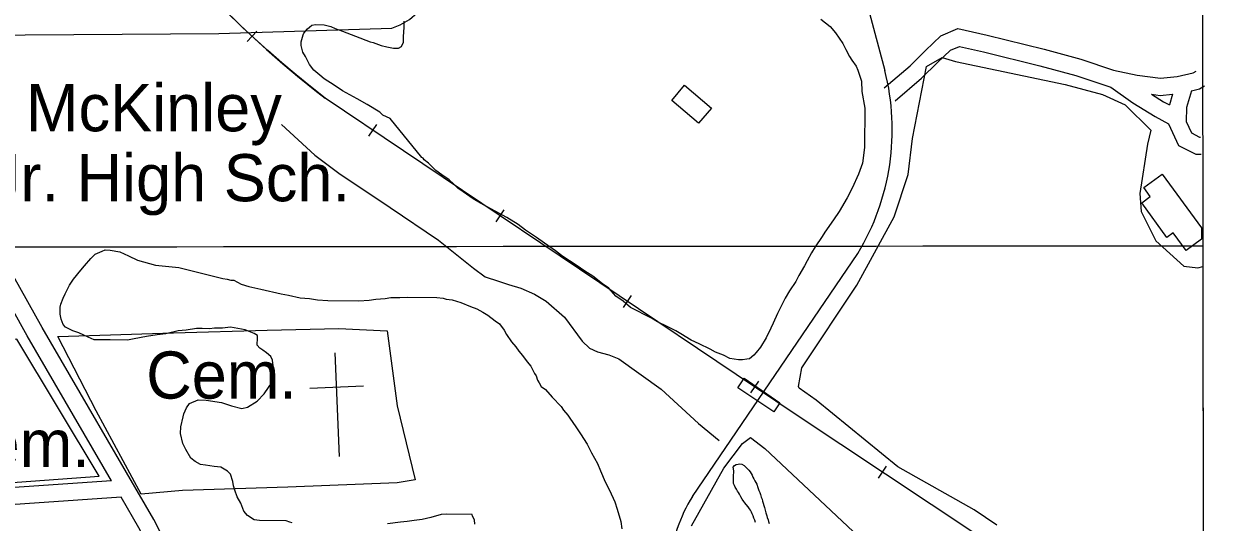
# Model space of a CAD drawing. Extents: x 3297716 to 3335574, y 688621 to 713991.
# Drawn here: x 3331285 to 3333373, y 702638 to 703515 of the extents above; entities that cross this region are included whole.
import ezdxf

# ---------------------------------------------------------------- set-up
doc = ezdxf.new("R2010")
doc.units = 0
for name, color, linetype in [('V-BLDG-IDEN', 7, 'Continuous'), ('V-BLDG-OTLN', 7, 'Continuous'), ('V-BRDG-OTLN', 7, 'Continuous'), ('V-GRID-FRAM', 7, 'Continuous'), ('V-GRID-MAJR', 7, 'Continuous'), ('V-RAIL-TRAK', 7, 'Continuous'), ('V-ROAD-CNTR', 7, 'Continuous'), ('V-SITE-OTLN', 7, 'Continuous'), ('V-SITE-OTLN-IDEN', 7, 'Continuous'), ('V-SITE-VEGE', 7, 'Continuous'), ('V-TOPO-SHOR', 7, 'Continuous')]:
    doc.layers.add(name, color=color, linetype=linetype)

msp = doc.modelspace()

# ---------------------------------------------------------------- linework, layer by layer
at = {"layer": 'V-BLDG-OTLN'}
msp.add_line((3333357.0032485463, 703155.750661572), (3333357.032248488, 703135.519702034), dxfattribs=at)
msp.add_lwpolyline([(3332447.5080675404, 703406.574159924), (3332494.9079727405, 703366.5762399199), (3332472.2760180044, 703339.75629356), (3332424.8761128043, 703379.754213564)], close=True, dxfattribs=at)
for points in [[(3333357.032248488, 703135.519702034), (3333329.998302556, 703115.843741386), (3333307.3663478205, 703146.9386791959), (3333296.278369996, 703138.8686953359), (3333251.9674586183, 703199.7515735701), (3333267.042428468, 703210.723551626), (3333255.43645168, 703226.6695197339), (3333288.089386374, 703250.434472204)], [(3333288.089386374, 703250.434472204), (3333357.0032485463, 703155.750661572)]]:
    msp.add_lwpolyline(points, dxfattribs=at)
at = {"layer": 'V-BRDG-OTLN'}
msp.add_lwpolyline([(3332552.597, 702891.2220000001), (3332615.382, 702847.886), (3332610.61, 702840.747), (3332604.892, 702832.187), (3332541.404, 702874.154), (3332547.159, 702882.93)], close=True, dxfattribs=at)
at = {"layer": 'V-GRID-FRAM'}
msp.add_lwpolyline([(3301838.482, 712184.219), (3333346.191, 712216.2980000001), (3333372.64, 694031.528), (3301849.062, 693999.433), (3301838.482, 712184.219)], dxfattribs=at)
at = {"layer": 'V-GRID-MAJR'}
msp.add_spline([(3301843.772, 703091.794), (3307096.381, 703095.232), (3312348.989, 703099.434), (3317601.597, 703104.4), (3322854.204, 703110.13), (3328106.81, 703116.6240000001), (3333359.415, 703123.882), (3333359.416, 703123.882)], degree=3, dxfattribs=at)
at = {"layer": 'V-RAIL-TRAK'}
for points in [[(3333358.1722462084, 702352.2682685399), (3332642.083678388, 702827.94731718), (3331814.8423328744, 703384.00620506), (3331789.003384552, 703404.2051646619), (3331763.770435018, 703424.8821233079), (3331738.8814847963, 703446.004081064), (3331714.0735344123, 703467.537037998), (3331689.8715828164, 703489.548993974), (3331666.162630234, 703511.89094929), (3331642.5336774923, 703534.6449037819), (3331619.511723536, 703557.876857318), (3331596.9817685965, 703581.4398101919), (3331574.646813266, 703605.5617619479), (3331552.9528566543, 703629.898713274), (3331531.4878995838, 703654.5336640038), (3331510.480941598, 703679.76061355), (3331494.413973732, 703697.4585781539), (3331461.951038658, 703736.1525007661), (3331440.202082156, 703762.512448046), (3331427.036108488, 703778.77541552), (3331406.279150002, 703802.58036791), (3331388.546185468, 703826.4193202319), (3331375.027212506, 703845.89528128), (3331373.06521643, 703848.584275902)], [(3331677.715607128, 703483.829005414), (3331694.8605728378, 703502.023969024)], [(3333358.1722462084, 702352.2682685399), (3332642.083678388, 702827.94731718), (3331814.8423328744, 703384.00620506)], [(3331892.063178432, 703317.038338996), (3331906.010150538, 703337.7862974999)], [(3332116.1437302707, 703166.414640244), (3332130.0907023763, 703187.162598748)], [(3332340.2252821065, 703015.7909414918), (3332354.1712542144, 703036.5388999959)], [(3332564.303833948, 702865.168242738), (3332578.250806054, 702885.916201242)], [(3332789.00238455, 702715.346542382), (3332802.835356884, 702736.1705007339)]]:
    msp.add_lwpolyline(points, dxfattribs=at)
msp.add_arc((3332960.567378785, 704867.0823503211), 1874.086639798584, 213.63077214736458, 232.31273048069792, dxfattribs=at)
at = {"layer": 'V-ROAD-CNTR'}
for points in [[(3331031.5338994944, 703493.572985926), (3331627.7647070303, 703497.984977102), (3331932.371097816, 703506.9739591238), (3331947.083068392, 703512.9339472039), (3331963.3210359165, 703522.1149288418), (3331976.8780088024, 703534.274904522), (3331989.399983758, 703561.528850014), (3331988.647985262, 703586.978799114), (3331981.3679998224, 703925.9871210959)], [(3332729.144504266, 703698.3025764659), (3332800.113362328, 703432.4461081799)], [(3332798.745365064, 703401.9891690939), (3332844.333273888, 703440.9830911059), (3332871.808218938, 703467.884037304), (3332898.683165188, 703493.8809853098), (3332928.393105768, 703506.3329604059), (3332980.191002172, 703494.933983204), (3333080.154802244, 703469.8930332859), (3333144.75167305, 703452.738067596), (3333202.6355572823, 703433.2141066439), (3333244.0304744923, 703424.5361239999), (3333285.0403924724, 703418.995135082), (3333314.424333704, 703421.7861294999), (3333342.545277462, 703428.423116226), (3333347.974266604, 703431.493110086)], [(3331439.17008422, 702710.639551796), (3331290.831380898, 702965.65204177), (3331214.9585326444, 703100.960771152), (3331156.7406490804, 703197.525578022), (3331008.203946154, 703473.2410265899), (3330998.1949661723, 703493.009987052)], [(3331537.8268869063, 702594.9437831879), (3331513.6249353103, 702642.306688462), (3331316.883328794, 702980.5320120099), (3331240.8944807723, 703116.044740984), (3331182.8065969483, 703212.3935482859), (3331034.79589297, 703487.132998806), (3331031.5358994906, 703493.572985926)], [(3332818.245326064, 703379.19121469), (3332864.599233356, 703418.8411353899), (3332892.7321770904, 703446.384080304), (3332915.485131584, 703468.3950362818), (3332931.225100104, 703474.9910230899), (3332973.321015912, 703465.728041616), (3333072.658817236, 703440.8430913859), (3333136.0976903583, 703423.9961250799), (3333197.7125671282, 703403.2141666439)], [(3333197.7125671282, 703403.2141666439), (3333236.242490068, 703375.9072212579), (3333275.6054113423, 703351.5772699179), (3333299.1833641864, 703338.963295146)], [(3333269.078424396, 703390.879191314), (3333284.4423936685, 703388.803195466), (3333306.467349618, 703390.895191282)], [(3333269.078424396, 703390.879191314), (3333290.5813813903, 703377.5872178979), (3333300.670361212, 703372.189228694)], [(3333306.467349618, 703390.895191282), (3333300.670361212, 703372.189228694)], [(3333339.7482830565, 703396.939179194), (3333330.5803013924, 703367.3582383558), (3333330.494301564, 703342.604287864), (3333339.559283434, 703322.7253276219), (3333353.88625478, 703315.4283422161), (3333355.270252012, 703315.4863421)], [(3333339.7482830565, 703396.939179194), (3333353.59125537, 703400.207172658), (3333362.738237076, 703405.377162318)], [(3333299.1833641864, 703338.963295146), (3333316.6093293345, 703300.747371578), (3333347.280267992, 703285.1264028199), (3333356.522249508, 703285.5124020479)], [(3332461.49303957, 702683.211606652), (3332752.554457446, 703110.789751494)], [(3331439.171084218, 702710.6405517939), (3331207.9685466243, 702694.5655839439), (3330912.8081369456, 702675.5616219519), (3330871.8592188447, 702666.4836401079)], [(3331455.9830505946, 702681.7376095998), (3331209.972542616, 702664.6316438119), (3330917.0441284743, 702645.7716815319), (3330890.445181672, 702639.8756933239)], [(3331542.7208771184, 702519.4349342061), (3331487.282987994, 702627.928717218), (3331455.9830505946, 702681.736609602)]]:
    msp.add_lwpolyline(points, dxfattribs=at)
for centre, radius, start, end in [((3332390.550264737, 703328.6584555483), 422.5089439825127, 328.9587703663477, 14.22000925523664), ((3332685.1274515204, 702542.8455781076), 264.0359297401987, 147.88522004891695, 175.08320616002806)]:
    msp.add_arc(centre, radius, start, end, dxfattribs=at)
at = {"layer": 'V-SITE-OTLN'}
for p, q in [((3332873.358, 703439.429), (3332901.1210000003, 703455.6669999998)), ((3332901.1210000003, 703455.6669999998), (3332924.487, 703448.5139999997)), ((3332848.508, 703312.8250000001), (3332873.358, 703439.429)), ((3332924.487, 703448.5139999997), (3333117.109, 703407.7559999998)), ((3333117.109, 703407.7559999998), (3333183.114, 703390.471)), ((3333183.114, 703390.471), (3333222.9050000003, 703372.1009999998)), ((3333222.9050000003, 703372.1009999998), (3333267.92, 703327.469)), ((3333267.92, 703327.469), (3333262.126, 703302.7099999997)), ((3332840.906, 703249.4709999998), (3332848.508, 703312.8250000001)), ((3333262.126, 703302.7099999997), (3333248.751, 703215.976)), ((3332816.637, 703175.27), (3332840.906, 703249.4709999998)), ((3333248.751, 703215.976), (3333251.1550000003, 703184.2269999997)), ((3333251.1550000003, 703184.2269999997), (3333276.788, 703132.9169999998)), ((3332750.4760000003, 703054.644), (3332816.637, 703175.27)), ((3333276.788, 703132.9169999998), (3333325.94, 703088.238)), ((3333325.94, 703088.238), (3333350.7290000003, 703085.205)), ((3333350.7290000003, 703085.205), (3333359.4681401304, 703087.7207556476)), ((3333359.4681401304, 703087.7207556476), (3333360.50679244, 702373.6047832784)), ((3332653.702, 702909.5329999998), (3332750.4760000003, 703054.644)), ((3331840.408281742, 702753.351466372), (3331832.652297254, 702935.738101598)), ((3332647.8200000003, 702876.501), (3332653.702, 702909.5329999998)), ((3331882.348197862, 702876.9522191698), (3331788.108386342, 702872.944227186)), ((3332649.17, 702873.7279999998), (3332647.8200000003, 702876.501)), ((3332679.276, 702852.705), (3332649.17, 702873.7279999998)), ((3332822.7770000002, 702735.265), (3332679.276, 702852.705)), ((3332549.613, 702776.2019999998), (3332563.357, 702786.948)), ((3332563.357, 702786.948), (3332589.028, 702767.5880000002)), ((3332516.433, 702732.973), (3332549.613, 702776.2019999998)), ((3332589.028, 702767.588), (3332744.085, 702621.4450000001)), ((3332459.4450000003, 702631.4230000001), (3332516.433, 702732.973)), ((3332957.085, 702659.3), (3332822.7770000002, 702735.265)), ((3332996.781, 702632.6559999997), (3332957.085, 702659.3))]:
    msp.add_line(p, q, dxfattribs=at)
msp.add_lwpolyline([(3331941.858, 702706.882), (3331749.5840000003, 702699.409), (3331564.187, 702693.234), (3331491.362, 702687.18), (3331411.994, 702833.579), (3331344.811, 702964.741), (3331548.053, 702970.719), (3331712.845, 702975.7490000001), (3331839.174, 702978.465), (3331924.2460000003, 702974.772), (3331941.998, 702842.787), (3331973.49, 702712.02)], close=True, dxfattribs=at)
msp.add_lwpolyline([(3331136.322689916, 702698.006577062), (3331417.458127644, 702718.64753578), (3331272.7104171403, 702959.8990532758), (3331050.8148609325, 702949.2260746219), (3331141.3226799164, 702694.6655837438)], dxfattribs=at)
at = {"layer": 'V-SITE-VEGE'}
for points in [[(3332663.211, 703097.638), (3332658.7830000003, 703089.022), (3332648.846, 703071.807), (3332643.313, 703061.0380000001), (3332632.305, 703044.916), (3332624.58, 703032.008), (3332616.832, 703016.932), (3332611.284, 703005.083), (3332603.514, 702987.843), (3332599.086, 702979.229), (3332591.3140000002, 702961.9890000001), (3332581.387, 702945.855), (3332573.699, 702936.194), (3332569.321, 702931.912), (3332561.669, 702925.497), (3332557.325, 702924.463), (3332549.733, 702923.466), (3332542.154, 702923.55), (3332527.019, 702925.885), (3332516.253, 702931.4180000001), (3332502.236, 702936.9890000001), (3332492.551, 702942.508), (3332473.157, 702951.39), (3332459.1520000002, 702958.042), (3332440.866, 702969.077), (3332432.264, 702974.586), (3332418.2600000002, 702981.24), (3332399.949, 702990.106), (3332389.193, 702996.723), (3332352.583, 703015.542), (3332339.7090000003, 703026.513), (3332326.813, 703035.319), (3332313.9760000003, 703049.541), (3332303.232, 703057.2390000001), (3332286.051, 703070.426), (3332272.072, 703079.245), (3332257.0330000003, 703090.243), (3332245.2060000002, 703097.953), (3332231.2260000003, 703106.772), (3332220.495, 703115.556), (3332201.15, 703128.7660000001), (3332187.182, 703138.6680000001), (3332167.839, 703151.877), (3332154.951, 703161.767), (3332134.5100000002, 703173.906), (3332114.058, 703184.963), (3332088.227, 703199.327), (3332075.318, 703207.052), (3332058.125, 703219.154), (3332048.453, 703225.761), (3332040.957, 703233.425), (3332033.451, 703240.007), (3332020.553, 703248.811), (3332009.809, 703256.512), (3331996.9620000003, 703269.65), (3331989.4420000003, 703275.148), (3331987.312, 703278.421), (3331985.159, 703279.527), (3331929.611, 703348.371), (3331916.678, 703353.929), (3331911.325, 703359.403), (3331888.731, 703372.65), (3331871.5160000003, 703382.587), (3331845.684, 703396.951), (3331830.634, 703406.866), (3331813.428, 703417.886), (3331805.9220000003, 703424.466), (3331795.191, 703433.25), (3331787.72, 703443.076), (3331780.296, 703457.24), (3331776.048, 703464.867), (3331772.933, 703476.8150000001), (3331773.007, 703483.311), (3331776.386, 703495.186), (3331777.506, 703498.421), (3331784.0870000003, 703505.929), (3331787.372, 703509.1410000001), (3331791.738, 703512.3420000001), (3331798.2460000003, 703513.351), (3331813.406, 703513.183), (3331825.2800000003, 703509.802), (3331832.825, 703506.47), (3331845.768, 703501.993), (3331868.413, 703493.078), (3331894.289, 703483.045), (3331899.69, 703481.902), (3331913.7090000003, 703476.332), (3331923.426, 703474.058), (3331935.315, 703471.761), (3331941.813, 703471.687), (3331943.978, 703471.662), (3331949.428, 703474.853), (3331952.762, 703482.3960000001), (3331952.8680000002, 703492.14), (3331954.132, 703508.371), (3331954.253, 703519.198)], [(3332687.435, 703522.956), (3332703.532, 703509.784), (3332713.156, 703498.845), (3332725.9450000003, 703480.292), (3332731.24, 703469.405), (3332737.603, 703457.42), (3332741.862, 703450.877), (3332749.321, 703439.965), (3332752.498, 703433.432), (3332758.7770000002, 703413.872), (3332759.656, 703395.4500000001), (3332764.745, 703366.155), (3332763.973, 703296.857), (3332760.424, 703269.824), (3332753.71, 703250.409), (3332742.606, 703225.622), (3332733.75, 703208.394), (3332719.41, 703184.729), (3332709.4960000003, 703169.6780000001), (3332694.097, 703148.191), (3332689.681, 703140.66), (3332677.566, 703122.384), (3332670.948, 703111.63), (3332663.211, 703097.638)], [(3331721.94, 702883.939), (3331725.321, 702895.814), (3331723.288, 702907.747), (3331723.349, 702913.162), (3331722.3740000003, 702922.919), (3331719.198, 702929.452), (3331711.6920000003, 702936.032), (3331705.2430000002, 702940.438), (3331699.865, 702943.745), (3331695.593, 702949.207), (3331695.738, 702962.202), (3331695.785, 702966.531), (3331690.407, 702969.841), (3331687.171, 702970.957), (3331678.545, 702974.3030000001), (3331674.238, 702976.517), (3331667.754, 702977.672), (3331648.3000000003, 702981.138), (3331634.2, 702979.128), (3331620.122, 702979.286), (3331611.448, 702978.299), (3331598.4560000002, 702978.442), (3331588.7090000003, 702978.5530000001), (3331570.267, 702975.508), (3331556.177, 702974.582), (3331534.4620000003, 702969.407), (3331519.278, 702967.412), (3331500.836, 702964.371), (3331479.133, 702960.279), (3331467.198, 702958.245), (3331436.879, 702958.585), (3331423.884, 702958.726), (3331408.727, 702958.894), (3331397.946, 702963.3470000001), (3331381.79, 702971.106), (3331370.997, 702974.475), (3331358.076, 702981.117), (3331353.794, 702985.496), (3331350.6520000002, 702995.277), (3331348.5840000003, 703003.965), (3331348.717, 703015.876), (3331349.861, 703021.2760000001), (3331354.312, 703032.057), (3331357.644, 703039.6), (3331365.3910000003, 703054.6730000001), (3331372.009, 703065.429), (3331385.183, 703081.5260000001), (3331391.764, 703089.034), (3331402.737, 703101.908), (3331410.4, 703109.404), (3331422.3710000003, 703114.684), (3331427.808, 703116.791), (3331436.471, 703116.691), (3331453.761, 703113.252), (3331468.846, 703106.588), (3331485.005, 703098.828), (3331516.309, 703089.8150000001), (3331557.418, 703086.11)], [(3331557.418, 703086.11), (3331635.174, 703066.834), (3331642.742, 703065.671), (3331649.216, 703063.43), (3331654.628, 703063.371), (3331667.549, 703056.729), (3331680.495, 703052.252), (3331702.103, 703047.681), (3331737.751, 703039.704), (3331750.721, 703037.394), (3331771.2460000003, 703032.833), (3331787.474, 703031.572), (3331801.5270000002, 703029.2490000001), (3331819.923, 703027.961), (3331874.061, 703027.359), (3331892.481, 703028.237), (3331904.417, 703030.269), (3331920.67, 703031.172), (3331930.4390000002, 703033.23), (3331946.681, 703033.0480000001), (3331960.77, 703033.976), (3332011.66, 703033.411), (3332022.4760000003, 703032.206), (3332027.866, 703029.98), (3332038.682, 703028.7760000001), (3332053.794, 703024.277), (3332071.044, 703017.588), (3332081.825, 703013.138), (3332092.593, 703007.6020000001), (3332101.1950000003, 703002.093), (3332114.0810000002, 702992.203), (3332121.599, 702986.706), (3332130.1410000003, 702975.78), (3332134.389, 702968.1510000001), (3332142.906, 702955.062), (3332150.39, 702946.3150000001), (3332155.719, 702938.676), (3332162.131, 702931.023), (3332170.673, 702920.101), (3332177.086, 702912.448), (3332183.438, 702899.383), (3332186.637, 702895.015), (3332188.718, 702887.4130000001), (3332191.919, 702883.044), (3332195.096, 702876.511), (3332202.616, 702871.012), (3332214.382, 702857.887), (3332230.4420000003, 702841.466), (3332234.702, 702834.921), (3332242.185, 702826.174), (3332245.37, 702820.7220000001), (3332256.032, 702805.444), (3332264.562, 702793.438), (3332276.268, 702774.898), (3332283.68, 702759.655), (3332294.303, 702741.126), (3332299.572, 702728.072), (3332308.0160000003, 702708.485), (3332315.44, 702694.3250000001), (3332324.955, 702673.645), (3332329.143, 702660.603), (3332335.398, 702638.8740000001), (3332337.419, 702625.857)], [(3331757.094, 702636.639), (3331752.775, 702637.772), (3331746.301, 702640.008), (3331699.742, 702640.529), (3331690.008, 702641.718), (3331678.182, 702649.431), (3331671.768, 702657.083), (3331666.5130000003, 702671.22), (3331660.136, 702682.1190000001), (3331655.9390000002, 702694.08), (3331653.856, 702701.682), (3331652.857, 702709.274), (3331648.671, 702722.313), (3331643.3170000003, 702727.79), (3331631.478, 702734.419), (3331619.5810000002, 702735.634), (3331604.444, 702737.968), (3331595.793, 702739.148), (3331586.108, 702744.669), (3331578.59, 702750.166), (3331570.095, 702765.424), (3331564.803, 702776.311), (3331560.664, 702793.684), (3331560.7970000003, 702805.595), (3331565.321, 702822.868), (3331566.464, 702828.273), (3331570.914, 702839.0530000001), (3331576.413, 702846.572), (3331591.646, 702852.898), (3331605.718, 702852.7440000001), (3331632.744, 702848.112), (3331650.006, 702842.504), (3331668.366, 702837.968), (3331678.1350000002, 702840.0260000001), (3331695.58, 702850.662), (3331707.637, 702863.523), (3331721.94, 702883.939)], [(3332029.079, 702652.0260000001), (3332019.322, 702651.051), (3332000.853, 702645.843), (3331985.659, 702642.763), (3331971.561, 702640.754), (3331959.623, 702638.72), (3331947.699, 702637.772), (3331924.926, 702634.7760000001)], [(3332078.693, 702634.149), (3332077.694, 702641.741), (3332074.52, 702648.272), (3332073.471, 702651.532), (3332029.079, 702652.0260000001)]]:
    msp.add_lwpolyline(points, dxfattribs=at)
at = {"layer": 'V-TOPO-SHOR'}
for points in [[(3331738.232, 703337.604), (3331797.091, 703283.713), (3331838.914, 703252.137), (3331929.505, 703191.67), (3332014.595, 703134.029), (3332076.275, 703084.947), (3332096.845, 703069.507), (3332120.264, 703061.642), (3332137.485, 703055.92), (3332159.536, 703049.451), (3332183.617, 703038.813), (3332204.2260000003, 703026.83), (3332236.41, 702998.816), (3332267.0500000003, 702956.301), (3332280.045, 702943.712), (3332294.4930000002, 702937.329), (3332314.488, 702932.2660000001), (3332331.693, 702925.162)], [(3332331.693, 702925.162), (3332406.4590000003, 702871.785), (3332472.163, 702811.594), (3332508.472, 702781.462)], [(3332572.323, 702637.405), (3332571.211, 702641.104), (3332569.64, 702645.04), (3332568.299, 702648.741), (3332566.7260000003, 702652.216), (3332565.376, 702655.2270000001), (3332563.34, 702658.707), (3332561.755, 702661.26), (3332559.259, 702664.7440000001), (3332556.076, 702668.699), (3332553.576, 702671.7220000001), (3332551.761, 702674.278), (3332549.041, 702678.455), (3332546.553, 702682.631), (3332544.063, 702686.807), (3332542.256, 702690.0530000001), (3332540.671, 702692.607), (3332538.863, 702695.853), (3332536.829, 702699.333), (3332535.248, 702702.345), (3332533.904, 702705.819), (3332533.481, 702709.28), (3332533.528, 702713.427), (3332533.575, 702717.576), (3332533.843, 702721.029), (3332534.111, 702724.482), (3332534.378, 702727.708), (3332533.73, 702731.632), (3332533.302, 702734.632), (3332535.639, 702737.604), (3332538.193, 702739.189), (3332541.89, 702740.067), (3332544.8880000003, 702740.2660000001), (3332548.341, 702739.7660000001), (3332552.232, 702737.417), (3332555.1950000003, 702734.62), (3332558.386, 702731.357), (3332560.895, 702729.025), (3332562.708, 702726.2390000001), (3332564.52, 702723.454), (3332566.335, 702720.669), (3332567.907, 702717.193), (3332569.255, 702713.951), (3332571.293, 702710.703), (3332572.8740000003, 702707.691), (3332574.451, 702704.447), (3332576.6890000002, 702698.659), (3332578.4790000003, 702693.799), (3332580.0500000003, 702689.865), (3332581.162, 702686.3960000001), (3332582.497, 702682.001), (3332583.8370000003, 702678.068), (3332584.953, 702674.83), (3332586.065, 702671.359), (3332587.171, 702666.968), (3332588.2830000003, 702663.501), (3332589.387, 702659.108), (3332590.714, 702654.025), (3332592.272, 702649.167), (3332593.161, 702646.161), (3332594.495, 702641.768), (3332595.154, 702638.763), (3332596.5, 702635.523)]]:
    msp.add_lwpolyline(points, dxfattribs=at)

# ---------------------------------------------------------------- texts
at = {"layer": 'V-BLDG-IDEN'}
for s, p in [('McKinley', (3331288.5703854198, 703325.6123218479)), ('Jr. High Sch.', (3331223.3515158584, 703202.478568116))]:
    msp.add_text(s, height=82.99983200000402, dxfattribs=at).set_placement(p)
at = {"layer": 'V-SITE-OTLN-IDEN'}
for p in [(3331500.176962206, 702855.1842627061), (3331135.6396912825, 702734.8865033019)]:
    msp.add_text('Cem.', height=82.99983200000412, rotation=0.021080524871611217, dxfattribs=at).set_placement(p)

doc.saveas('drawing.dxf')
